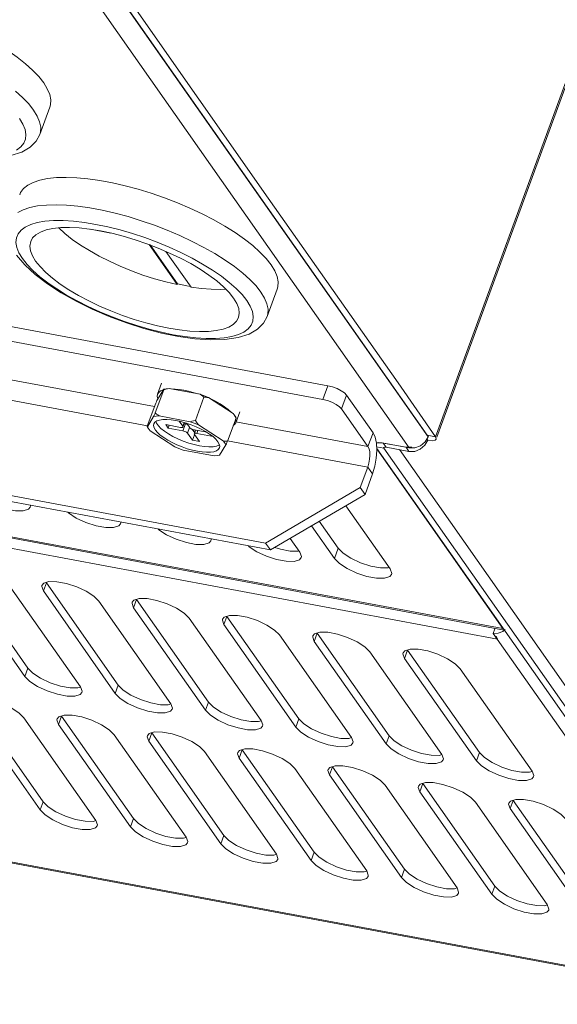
# Model space of a CAD drawing. Header units: millimetres. Extents: x -473 to 23648, y -382 to 1866.
# Tile 364 of 434: x 17459 to 17528, y 923 to 1050. Entities that reach past the tile are written whole.
import ezdxf

# ---------------------------------------------------------------- set-up
doc = ezdxf.new("R2010")
doc.units = ezdxf.units.MM
doc.header["$LTSCALE"] = 80
doc.layers.get('0').update_dxf_attribs({"linetype": 'CONTINUOUS'})

msp = doc.modelspace()

# ---------------------------------------------------------------- linework, layer by layer
at = {"linetype": 'Continuous', "lineweight": 0}
for p, q in [((17675.73, 1442.724), (17512.146, 996.244)), ((17512.309, 996.184), (17675.805, 1442.423)), ((17508.746, 994.803), (17463.723, 1058.941)), ((17511.182, 996.233), (17466.944, 1059.254)), ((17511.072, 996.445), (17466.957, 1059.29)), ((17490.59, 1026.971), (17472.715, 1052.435)), ((17498.277, 1002.797), (17273.758, 1044.724)), ((17497.63, 1001.032), (17273.111, 1042.96)), ((17460.383, 1038.287), (17459.75, 1039.088)), ((17461.168, 1035.164), (17462.461, 1038.693)), ((17507.3, 1003.167), (17490.59, 1026.971)), ((17467.703, 1022.956), (17470.313, 1022.469)), ((17475.243, 1020.982), (17478.866, 1015.821)), ((17475.372, 1020.932), (17478.898, 1015.909)), ((17480.655, 1015.486), (17477.416, 1020.101)), ((17392.503, 1015.695), (17475.943, 1000.113)), ((17478.866, 1015.821), (17478.898, 1015.909)), ((17489.656, 1014.855), (17489.023, 1015.656)), ((17490.44, 1011.732), (17491.734, 1015.261)), ((17520.811, 971.526), (17294.95, 1013.704)), ((17295.229, 1013.503), (17520.976, 971.346)), ((17391.432, 1013.245), (17475.025, 997.635)), ((17298.077, 1011.629), (17520.092, 970.17)), ((17476.864, 1003.133), (17476.347, 1001.721)), ((17512.146, 996.244), (17507.3, 1003.167)), ((17476.053, 999.296), (17477.152, 1002.296)), ((17476.33, 1001.039), (17477.13, 1002.364)), ((17477.839, 1002.45), (17481.823, 1001.706)), ((17497.63, 1001.032), (17498.277, 1002.797)), ((17475.015, 997.578), (17476.114, 1000.578)), ((17481.217, 998.331), (17482.317, 1001.331)), ((17482.885, 1001.289), (17486.068, 999.221)), ((17500.037, 999.818), (17500.683, 1001.583)), ((17504.08, 996.744), (17500.683, 1001.583)), ((17486.921, 999.448), (17486.403, 998.036)), ((17503.433, 994.979), (17500.037, 999.818)), ((17475.036, 997.51), (17475.837, 998.835)), ((17476.546, 998.921), (17480.53, 998.177)), ((17479.125, 998.234), (17479.585, 997.578)), ((17479.764, 998.067), (17479.585, 997.578)), ((17479.924, 997.884), (17479.601, 997.002)), ((17479.813, 998.053), (17479.607, 997.49)), ((17479.763, 997.915), (17479.924, 997.884)), ((17480.479, 997.411), (17480.086, 997.972)), ((17485.344, 995.649), (17486.443, 998.649)), ((17486.397, 998.764), (17486.427, 998.708)), ((17486.426, 998.156), (17503.433, 994.979)), ((17475.031, 997.518), (17475.027, 997.526)), ((17475.036, 997.51), (17475.031, 997.518)), ((17475.036, 997.51), (17475.061, 997.464)), ((17478.572, 994.938), (17475.389, 997.007)), ((17479.292, 997.442), (17477.413, 997.793)), ((17477.413, 997.793), (17477.722, 997.353)), ((17477.722, 997.353), (17477.853, 997.711)), ((17477.722, 997.353), (17479.601, 997.002)), ((17480.469, 997.426), (17480.202, 996.699)), ((17480.202, 996.699), (17480.851, 995.775)), ((17480.795, 997.198), (17481.118, 996.738)), ((17481.242, 997.078), (17481.075, 996.62)), ((17482.669, 996.811), (17481.081, 997.108)), ((17481.521, 997.026), (17481.39, 996.668)), ((17481.39, 996.668), (17483.268, 996.317)), ((17481.592, 997.76), (17484.775, 995.691)), ((17504.08, 996.744), (17503.433, 994.979)), ((17504.08, 996.744), (17504.356, 996.169)), ((17480.851, 995.775), (17481.117, 996.502)), ((17480.851, 995.775), (17481.745, 995.608)), ((17481.745, 995.608), (17481.097, 996.532)), ((17483.268, 996.317), (17483.137, 996.503)), ((17485.354, 995.706), (17503.405, 992.335)), ((17504.356, 996.169), (17504.524, 995.392)), ((17504.51, 995.459), (17504.748, 995.503)), ((17504.525, 995.388), (17504.702, 995.471)), ((17504.702, 995.471), (17505.392, 995.429)), ((17504.748, 995.503), (17505.258, 995.454)), ((17505.258, 995.454), (17508.746, 994.803)), ((17505.392, 995.429), (17505.763, 994.901)), ((17505.392, 995.429), (17508.344, 994.878)), ((17510.798, 995.583), (17510.201, 995.083)), ((17511.15, 995.78), (17510.766, 995.131)), ((17511.182, 996.233), (17510.798, 995.583)), ((17511.15, 995.78), (17511.022, 995.963)), ((17512.146, 996.244), (17511.072, 996.445)), ((17511.692, 995.729), (17511.15, 995.78)), ((17511.211, 996.314), (17511.182, 996.233)), ((17483.618, 993.778), (17479.634, 994.522)), ((17485.128, 995.188), (17484.327, 993.864)), ((17504.549, 994.937), (17505.47, 994.765)), ((17554.669, 923.348), (17504.56, 994.731)), ((17504.564, 994.671), (17520.811, 971.526)), ((17505.47, 994.765), (17505.448, 994.854)), ((17505.496, 994.836), (17505.47, 994.765)), ((17555.742, 923.148), (17505.47, 994.765)), ((17505.56, 994.913), (17505.763, 994.901)), ((17505.763, 994.901), (17508.714, 994.35)), ((17528.907, 964.082), (17507.486, 994.579)), ((17508.344, 994.878), (17509.078, 994.884)), ((17508.714, 994.35), (17508.344, 994.878)), ((17509.448, 994.356), (17508.714, 994.35)), ((17510.169, 994.63), (17509.448, 994.356)), ((17510.766, 995.131), (17510.169, 994.63)), ((17502.435, 989.688), (17503.405, 992.335)), ((17504.022, 991.455), (17503.405, 992.335)), ((17448.215, 990.385), (17490.257, 982.534)), ((17503.052, 988.808), (17504.022, 991.455)), ((17448.833, 989.506), (17490.874, 981.655)), ((17490.257, 982.534), (17502.435, 989.688)), ((17503.052, 988.808), (17502.435, 989.688)), ((17503.052, 988.808), (17490.874, 981.655)), ((17500.57, 987.35), (17506.286, 979.208)), ((17499.615, 981.868), (17497.169, 985.352)), ((17499.13, 980.544), (17496.168, 984.764)), ((17493.416, 983.148), (17494.657, 981.379)), ((17490.874, 981.655), (17490.257, 982.534)), ((17499.615, 981.868), (17499.13, 980.544)), ((17499.615, 981.868), (17500.253, 981.226)), ((17459.656, 966.418), (17450.392, 979.615)), ((17459.268, 965.359), (17450.004, 978.557)), ((17457.16, 977.22), (17466.424, 964.023)), ((17461.456, 977.092), (17461.426, 976.947)), ((17461.426, 976.947), (17461.633, 976.385)), ((17461.676, 977.36), (17461.456, 977.092)), ((17462.021, 977.444), (17461.633, 976.385)), ((17470.897, 963.188), (17461.633, 976.385)), ((17471.285, 964.247), (17462.021, 977.444)), ((17468.789, 975.049), (17478.053, 961.851)), ((17473.304, 975.188), (17473.084, 974.92)), ((17473.649, 975.272), (17473.261, 974.214)), ((17482.913, 962.075), (17473.649, 975.272)), ((17473.084, 974.92), (17473.055, 974.775)), ((17473.055, 974.775), (17473.261, 974.214)), ((17482.525, 961.016), (17473.261, 974.214)), ((17480.417, 972.877), (17489.681, 959.68)), ((17484.713, 972.749), (17484.683, 972.604)), ((17484.683, 972.604), (17484.89, 972.042)), ((17484.933, 973.017), (17484.713, 972.749)), ((17485.278, 973.101), (17484.89, 972.042)), ((17494.542, 959.904), (17485.278, 973.101)), ((17494.154, 958.845), (17484.89, 972.042)), ((17519.567, 970.918), (17519.775, 971.487)), ((17520.811, 971.526), (17521.09, 971.325)), ((17492.046, 970.706), (17501.31, 957.508)), ((17496.341, 970.577), (17496.312, 970.432)), ((17496.312, 970.432), (17496.518, 969.87)), ((17496.561, 970.845), (17496.341, 970.577)), ((17496.906, 970.929), (17496.518, 969.87)), ((17506.17, 957.732), (17496.906, 970.929)), ((17520.19, 970.923), (17519.567, 970.918)), ((17552.701, 923.716), (17519.567, 970.918)), ((17519.933, 970.57), (17520.092, 970.17)), ((17505.782, 956.673), (17496.518, 969.87)), ((17508.535, 968.758), (17508.147, 967.699)), ((17517.799, 955.561), (17508.535, 968.758)), ((17503.674, 968.534), (17512.938, 955.337)), ((17507.97, 968.406), (17507.94, 968.26)), ((17507.94, 968.26), (17508.147, 967.699)), ((17508.19, 968.674), (17507.97, 968.406)), ((17517.411, 954.502), (17508.147, 967.699)), ((17459.656, 966.418), (17459.268, 965.359)), ((17459.656, 966.418), (17460.294, 965.776)), ((17515.303, 966.363), (17524.567, 953.165)), ((17554.222, 923.432), (17329.166, 965.459)), ((17329.403, 965.288), (17554.199, 923.309)), ((17471.285, 964.247), (17470.897, 963.188)), ((17471.285, 964.247), (17471.923, 963.605)), ((17461.615, 949.234), (17452.351, 962.431)), ((17461.227, 948.175), (17451.963, 961.372)), ((17482.913, 962.075), (17482.525, 961.016)), ((17482.913, 962.075), (17483.551, 961.433)), ((17459.119, 960.036), (17468.383, 946.839)), ((17463.414, 959.907), (17463.385, 959.762)), ((17463.635, 960.175), (17463.414, 959.907)), ((17463.979, 960.259), (17463.591, 959.201)), ((17473.243, 947.062), (17463.979, 960.259)), ((17494.542, 959.904), (17494.154, 958.845)), ((17494.542, 959.904), (17495.18, 959.261)), ((17463.385, 959.762), (17463.591, 959.201)), ((17472.855, 946.003), (17463.591, 959.201)), ((17470.747, 957.864), (17480.011, 944.667)), ((17475.043, 957.736), (17475.013, 957.591)), ((17475.013, 957.591), (17475.22, 957.029)), ((17475.263, 958.004), (17475.043, 957.736)), ((17475.608, 958.088), (17475.22, 957.029)), ((17484.872, 944.891), (17475.608, 958.088)), ((17506.17, 957.732), (17505.782, 956.673)), ((17506.17, 957.732), (17506.808, 957.09)), ((17484.484, 943.832), (17475.22, 957.029)), ((17482.376, 955.693), (17491.64, 942.496)), ((17486.671, 955.564), (17486.642, 955.419)), ((17486.642, 955.419), (17486.848, 954.858)), ((17486.892, 955.832), (17486.671, 955.564)), ((17487.236, 955.916), (17486.848, 954.858)), ((17496.112, 941.66), (17486.848, 954.858)), ((17496.5, 942.719), (17487.236, 955.916)), ((17517.799, 955.561), (17517.411, 954.502)), ((17517.799, 955.561), (17518.437, 954.918)), ((17494.004, 953.521), (17503.268, 940.324)), ((17498.52, 953.661), (17498.3, 953.393)), ((17498.865, 953.745), (17498.477, 952.686)), ((17508.129, 940.548), (17498.865, 953.745)), ((17498.3, 953.393), (17498.27, 953.248)), ((17498.27, 953.248), (17498.477, 952.686)), ((17507.741, 939.489), (17498.477, 952.686)), ((17505.633, 951.35), (17514.897, 938.153)), ((17509.928, 951.221), (17509.899, 951.076)), ((17509.899, 951.076), (17510.105, 950.515)), ((17510.149, 951.489), (17509.928, 951.221)), ((17510.493, 951.573), (17510.105, 950.515)), ((17519.757, 938.376), (17510.493, 951.573)), ((17519.369, 937.317), (17510.105, 950.515)), ((17461.615, 949.234), (17461.227, 948.175)), ((17461.615, 949.234), (17462.253, 948.592)), ((17517.261, 949.178), (17526.525, 935.981)), ((17521.557, 949.05), (17521.527, 948.905)), ((17521.527, 948.905), (17521.734, 948.343)), ((17521.777, 949.318), (17521.557, 949.05)), ((17522.122, 949.402), (17521.734, 948.343)), ((17531.386, 936.205), (17522.122, 949.402)), ((17530.998, 935.146), (17521.734, 948.343)), ((17473.243, 947.062), (17472.855, 946.003)), ((17473.243, 947.062), (17473.882, 946.42)), ((17484.872, 944.891), (17484.484, 943.832)), ((17484.872, 944.891), (17485.51, 944.249)), ((17496.5, 942.719), (17496.112, 941.66)), ((17496.5, 942.719), (17497.139, 942.077)), ((17508.129, 940.548), (17507.741, 939.489)), ((17508.129, 940.548), (17508.767, 939.906)), ((17519.757, 938.376), (17519.369, 937.317)), ((17519.757, 938.376), (17520.396, 937.734))]:
    msp.add_line(p, q, dxfattribs=at)
for points in [[(17461.676, 1041.817), (17461.044, 1042.617), (17460.256, 1043.44), (17459.32, 1044.276), (17458.247, 1045.118), (17457.047, 1045.955), (17455.733, 1046.781), (17454.317, 1047.585), (17452.815, 1048.361), (17451.242, 1049.1), (17449.614, 1049.795), (17447.948, 1050.437)], [(17461.168, 1035.164), (17460.701, 1034.299), (17459.947, 1033.533), (17458.866, 1032.898), (17457.435, 1032.435), (17455.743, 1032.187), (17453.882, 1032.142), (17451.881, 1032.276), (17449.766, 1032.574), (17447.566, 1033.023), (17445.317, 1033.613), (17443.055, 1034.331), (17440.818, 1035.164), (17438.646, 1036.098), (17436.575, 1037.118), (17434.642, 1038.209), (17432.88, 1039.357), (17431.317, 1040.553), (17429.983, 1041.793), (17428.921, 1043.071)], [(17461.676, 1041.817), (17462.146, 1041.046), (17462.45, 1040.314), (17462.584, 1039.628), (17462.546, 1038.994), (17462.461, 1038.693)], [(17459.75, 1039.088), (17458.963, 1039.911), (17458.027, 1040.747)], [(17458.556, 1037.214), (17458.998, 1036.486), (17459.277, 1035.796), (17459.39, 1035.151), (17459.336, 1034.558), (17459.114, 1034.023), (17458.729, 1033.554), (17458.183, 1033.153)], [(17460.383, 1038.287), (17460.853, 1037.517), (17461.157, 1036.785), (17461.29, 1036.098), (17461.253, 1035.464), (17461.168, 1035.164)], [(17490.949, 1018.385), (17490.316, 1019.186), (17489.528, 1020.008), (17488.593, 1020.844), (17487.52, 1021.686), (17486.32, 1022.523), (17485.005, 1023.349), (17483.59, 1024.154), (17482.088, 1024.929), (17480.515, 1025.668), (17478.887, 1026.363), (17477.22, 1027.006), (17475.533, 1027.59), (17473.842, 1028.111), (17472.164, 1028.562), (17470.517, 1028.938), (17468.918, 1029.237), (17467.383, 1029.454), (17465.927, 1029.589), (17464.567, 1029.638), (17463.315, 1029.602), (17462.184, 1029.482), (17461.187, 1029.278), (17460.333, 1028.992), (17459.631, 1028.628), (17459.089, 1028.189), (17458.712, 1027.679), (17458.588, 1027.405)], [(17489.023, 1015.656), (17488.235, 1016.479), (17487.3, 1017.315), (17486.227, 1018.156), (17485.027, 1018.994), (17483.712, 1019.819), (17482.297, 1020.624), (17480.795, 1021.4), (17479.222, 1022.139), (17477.594, 1022.833), (17475.927, 1023.476), (17474.24, 1024.061), (17472.549, 1024.581), (17470.871, 1025.032), (17469.224, 1025.409), (17467.625, 1025.707), (17466.09, 1025.925), (17464.634, 1026.059), (17463.273, 1026.109), (17462.022, 1026.073), (17460.891, 1025.952), (17459.894, 1025.748), (17459.04, 1025.463), (17458.338, 1025.098)], [(17477.839, 1020.642), (17476.287, 1021.284), (17474.703, 1021.873), (17473.104, 1022.403), (17471.508, 1022.869), (17469.933, 1023.264), (17468.396, 1023.585), (17466.913, 1023.828), (17465.501, 1023.99), (17464.176, 1024.071), (17462.951, 1024.068), (17461.841, 1023.982), (17460.857, 1023.813), (17460.01, 1023.565), (17459.31, 1023.239), (17458.764, 1022.839), (17458.378, 1022.369), (17458.157, 1021.834), (17458.103, 1021.241), (17458.215, 1020.596), (17458.494, 1019.906), (17458.937, 1019.178)], [(17486.129, 1014.1), (17485.557, 1014.817), (17484.831, 1015.554), (17483.961, 1016.304), (17482.958, 1017.055), (17481.834, 1017.8), (17480.605, 1018.528), (17479.284, 1019.23), (17477.89, 1019.897), (17476.438, 1020.522), (17474.949, 1021.095), (17473.439, 1021.611), (17471.929, 1022.062), (17470.437, 1022.443), (17468.982, 1022.749), (17467.583, 1022.976), (17466.256, 1023.121), (17465.019, 1023.183), (17463.888, 1023.161), (17462.875, 1023.054), (17461.995, 1022.865), (17461.258, 1022.596), (17460.673, 1022.25), (17460.249, 1021.831), (17460.003, 1021.382)], [(17478.866, 1015.821), (17477.415, 1016.166), (17475.939, 1016.582), (17474.456, 1017.061), (17472.984, 1017.6), (17471.541, 1018.19), (17470.145, 1018.825), (17468.811, 1019.498), (17467.557, 1020.2), (17466.398, 1020.922), (17465.347, 1021.656), (17464.417, 1022.394), (17463.619, 1023.125), (17463.613, 1023.132)], [(17460.003, 1021.382), (17459.898, 1020.797), (17459.977, 1020.196), (17460.224, 1019.547), (17460.636, 1018.86)], [(17490.44, 1011.732), (17489.973, 1010.867), (17489.219, 1010.102), (17488.139, 1009.466), (17486.708, 1009.004), (17485.015, 1008.756), (17483.155, 1008.711), (17481.154, 1008.844), (17479.039, 1009.142), (17476.839, 1009.591), (17474.59, 1010.181), (17472.327, 1010.899), (17470.091, 1011.732), (17467.919, 1012.666), (17465.848, 1013.686), (17463.915, 1014.777), (17462.152, 1015.925), (17460.59, 1017.121), (17459.256, 1018.361), (17458.194, 1019.64)], [(17487.829, 1013.782), (17487.229, 1014.54), (17486.476, 1015.318), (17485.581, 1016.11), (17484.552, 1016.905), (17483.4, 1017.696), (17482.139, 1018.474), (17480.781, 1019.229), (17479.343, 1019.955), (17477.839, 1020.642)], [(17487.829, 1013.782), (17488.271, 1013.055), (17488.55, 1012.364), (17488.663, 1011.719), (17488.608, 1011.126), (17488.387, 1010.592), (17488.001, 1010.122), (17487.455, 1009.722), (17486.755, 1009.395), (17485.909, 1009.147), (17484.925, 1008.979), (17483.815, 1008.893), (17482.59, 1008.89), (17481.264, 1008.97), (17479.853, 1009.133), (17478.37, 1009.376), (17476.833, 1009.697), (17475.257, 1010.092), (17473.662, 1010.557), (17472.063, 1011.087), (17470.479, 1011.676), (17468.926, 1012.318), (17467.423, 1013.006), (17465.984, 1013.731), (17464.627, 1014.487), (17463.366, 1015.264), (17462.214, 1016.055), (17461.185, 1016.85), (17460.289, 1017.642), (17459.537, 1018.42), (17458.937, 1019.178)], [(17486.763, 1011.578), (17486.517, 1011.13), (17486.092, 1010.711), (17485.508, 1010.364), (17484.771, 1010.095), (17483.89, 1009.906), (17482.878, 1009.799), (17481.746, 1009.777), (17480.509, 1009.839), (17479.183, 1009.984), (17477.783, 1010.211), (17476.328, 1010.517), (17474.836, 1010.898), (17473.326, 1011.349), (17471.817, 1011.865), (17470.327, 1012.439), (17468.876, 1013.063), (17467.481, 1013.731), (17466.161, 1014.433), (17464.931, 1015.16), (17463.808, 1015.905), (17462.805, 1016.656), (17461.935, 1017.406), (17461.209, 1018.144), (17460.636, 1018.86)], [(17490.949, 1018.385), (17491.419, 1017.615), (17491.723, 1016.882), (17491.856, 1016.196), (17491.819, 1015.562), (17491.733, 1015.261)], [(17478.898, 1015.909), (17479.504, 1015.784), (17480.101, 1015.672), (17480.581, 1015.592)], [(17485.126, 1015.254), (17484.391, 1015.206), (17483.236, 1015.219), (17481.985, 1015.313), (17480.655, 1015.486)], [(17489.656, 1014.855), (17490.126, 1014.085), (17490.43, 1013.353), (17490.563, 1012.666), (17490.525, 1012.032), (17490.44, 1011.732)], [(17486.129, 1014.1), (17486.542, 1013.413), (17486.789, 1012.765), (17486.867, 1012.163), (17486.763, 1011.578)], [(17476.347, 1001.721), (17476.31, 1001.437), (17476.385, 1001.131)], [(17477.075, 1002.272), (17476.73, 1002.131), (17476.484, 1001.942), (17476.347, 1001.721)], [(17477.839, 1002.45), (17477.463, 1002.421), (17477.13, 1002.364)], [(17477.152, 1002.296), (17477.147, 1002.325), (17477.14, 1002.348), (17477.13, 1002.364)], [(17477.839, 1002.45), (17477.617, 1002.406), (17477.389, 1002.354), (17477.152, 1002.296)], [(17479.722, 1002.234), (17479.15, 1002.326), (17478.613, 1002.381), (17478.116, 1002.398)], [(17481.546, 1001.758), (17480.929, 1001.948), (17480.318, 1002.108), (17479.722, 1002.234)], [(17482.885, 1001.289), (17482.36, 1001.507), (17481.823, 1001.706)], [(17482.317, 1001.331), (17482.15, 1001.465), (17481.986, 1001.59), (17481.823, 1001.706)], [(17498.277, 1002.797), (17498.86, 1002.651), (17499.446, 1002.433), (17499.979, 1002.164), (17500.405, 1001.871), (17500.683, 1001.583)], [(17476.33, 1001.039), (17476.261, 1000.895), (17476.19, 1000.741), (17476.114, 1000.578)], [(17482.885, 1001.289), (17482.702, 1001.309), (17482.513, 1001.323), (17482.317, 1001.331)], [(17484.968, 1000.099), (17484.408, 1000.463), (17483.783, 1000.814), (17483.106, 1001.146)], [(17500.037, 999.818), (17499.758, 1000.107), (17499.332, 1000.399), (17498.8, 1000.668), (17498.213, 1000.886), (17497.63, 1001.032)], [(17476.053, 999.296), (17475.977, 999.132), (17475.905, 998.979), (17475.837, 998.835)], [(17476.546, 998.921), (17476.383, 999.037), (17476.219, 999.162), (17476.053, 999.296)], [(17485.847, 999.364), (17485.451, 999.73), (17484.968, 1000.099)], [(17486.068, 999.221), (17486.209, 999.049), (17486.327, 998.881), (17486.397, 998.764)], [(17486.443, 998.649), (17486.317, 998.85), (17486.192, 999.041), (17486.068, 999.221)], [(17475.857, 997.897), (17475.825, 997.676), (17475.889, 997.401), (17476.057, 997.101), (17476.324, 996.782), (17476.683, 996.452), (17477.127, 996.12), (17477.642, 995.794), (17478.218, 995.481), (17478.84, 995.189), (17479.493, 994.927), (17480.16, 994.699), (17480.825, 994.511), (17481.472, 994.37)], [(17476.546, 998.921), (17476.17, 998.891), (17475.837, 998.835)], [(17478.693, 998.329), (17478.08, 998.422), (17477.517, 998.464), (17477.017, 998.454), (17476.592, 998.392), (17476.253, 998.28), (17476.009, 998.121), (17475.857, 997.897)], [(17476.126, 998.197), (17476.215, 997.968), (17476.444, 997.641), (17476.78, 997.298), (17477.213, 996.948), (17477.731, 996.602), (17478.32, 996.267), (17478.965, 995.955), (17479.647, 995.672), (17480.348, 995.427), (17481.049, 995.226), (17481.73, 995.075)], [(17483.481, 996.246), (17483.038, 996.578), (17482.522, 996.905), (17481.946, 997.217), (17481.324, 997.509), (17480.671, 997.772), (17480.004, 998), (17479.339, 998.187), (17478.693, 998.329)], [(17479.924, 997.884), (17480.045, 997.855), (17480.168, 997.813), (17480.21, 997.794)], [(17481.217, 998.331), (17480.981, 998.272), (17480.752, 998.221), (17480.53, 998.177)], [(17481.592, 997.76), (17481.067, 997.977), (17480.53, 998.177)], [(17481.592, 997.76), (17481.468, 997.94), (17481.343, 998.13), (17481.217, 998.331)], [(17486.086, 997.676), (17486.267, 997.815), (17486.403, 998.036)], [(17486.403, 998.036), (17486.441, 998.32), (17486.393, 998.514)], [(17486.427, 998.709), (17486.43, 998.702), (17486.438, 998.679), (17486.443, 998.649)], [(17475.027, 997.526), (17475.02, 997.549), (17475.015, 997.578)], [(17475.061, 997.464), (17475.13, 997.347), (17475.248, 997.179), (17475.389, 997.007)], [(17479.292, 997.442), (17479.402, 997.428), (17479.495, 997.43), (17479.563, 997.447), (17479.602, 997.48), (17479.607, 997.49)], [(17479.607, 997.49), (17479.609, 997.524), (17479.585, 997.578)], [(17480.202, 996.699), (17480.147, 996.758), (17480.065, 996.82), (17479.962, 996.879), (17479.845, 996.931), (17479.722, 996.973), (17479.601, 997.002)], [(17480.479, 997.411), (17480.534, 997.352), (17480.616, 997.29), (17480.719, 997.231), (17480.837, 997.179), (17480.96, 997.137), (17481.081, 997.108)], [(17481.075, 996.62), (17481.072, 996.586), (17481.097, 996.532)], [(17481.39, 996.668), (17481.279, 996.682), (17481.187, 996.68), (17481.119, 996.663), (17481.08, 996.63), (17481.075, 996.62)], [(17484.307, 994.801), (17484.34, 995.022), (17484.275, 995.297), (17484.107, 995.597), (17483.84, 995.916), (17483.481, 996.246)], [(17485.344, 995.649), (17485.147, 995.658), (17484.958, 995.672), (17484.775, 995.691)], [(17485.128, 995.188), (17485.034, 995.351), (17484.916, 995.519), (17484.775, 995.691)], [(17485.128, 995.188), (17485.196, 995.333), (17485.268, 995.486), (17485.344, 995.649)], [(17504.524, 995.392), (17504.575, 994.466), (17504.503, 993.456), (17504.315, 992.429), (17504.022, 991.455)], [(17511.072, 996.445), (17511.097, 996.367), (17511.094, 996.356)], [(17512.221, 995.944), (17512.071, 995.799), (17511.692, 995.729)], [(17512.146, 996.244), (17512.231, 995.98), (17512.221, 995.944)], [(17478.572, 994.938), (17479.098, 994.721), (17479.634, 994.522)], [(17481.472, 994.37), (17482.084, 994.276), (17482.648, 994.234), (17483.148, 994.244), (17483.572, 994.306), (17483.911, 994.418), (17484.155, 994.577), (17484.307, 994.801)], [(17481.73, 995.075), (17482.374, 994.979), (17482.962, 994.939), (17483.479, 994.956), (17483.91, 995.031), (17484.243, 995.161), (17484.297, 995.204)], [(17503.433, 994.979), (17503.571, 994.692), (17503.656, 994.303), (17503.681, 993.84), (17503.645, 993.335), (17503.551, 992.822), (17503.405, 992.335)], [(17505.448, 994.854), (17505.452, 994.863), (17505.56, 994.913)], [(17510.201, 995.083), (17509.48, 994.809), (17508.746, 994.803)], [(17483.618, 993.778), (17483.994, 993.807), (17484.327, 993.864)], [(17453.142, 988.701), (17453.254, 988.588), (17454.247, 987.943), (17455.475, 987.372), (17456.789, 986.945), (17458.032, 986.713), (17459.053, 986.704), (17459.729, 986.919), (17459.949, 987.187)], [(17459.949, 987.187), (17459.979, 987.332), (17459.942, 987.431)], [(17464.771, 986.529), (17464.883, 986.417), (17465.875, 985.771), (17467.103, 985.201), (17468.417, 984.774), (17469.66, 984.542), (17470.681, 984.533), (17471.357, 984.748), (17471.578, 985.016)], [(17471.578, 985.016), (17471.607, 985.161), (17471.571, 985.259)], [(17476.399, 984.358), (17476.511, 984.245), (17477.504, 983.6), (17478.732, 983.029), (17480.046, 982.602), (17481.289, 982.37), (17482.31, 982.361), (17482.986, 982.576), (17483.206, 982.844)], [(17483.206, 982.844), (17483.236, 982.989), (17483.199, 983.088)], [(17488.028, 982.186), (17488.14, 982.074), (17489.132, 981.428), (17490.36, 980.858)], [(17491.441, 981.988), (17492.159, 981.754), (17493.402, 981.522)], [(17493.402, 981.522), (17494.423, 981.513), (17494.538, 981.55)], [(17490.36, 980.858), (17491.674, 980.431), (17492.917, 980.199), (17493.938, 980.19), (17494.614, 980.405), (17494.834, 980.673)], [(17494.834, 980.673), (17494.864, 980.818), (17494.657, 981.379)], [(17499.13, 980.544), (17499.768, 979.902), (17500.761, 979.257), (17501.989, 978.686), (17503.303, 978.259), (17504.546, 978.027), (17505.566, 978.018), (17506.243, 978.233), (17506.463, 978.501)], [(17500.253, 981.226), (17501.246, 980.58), (17502.473, 980.01), (17503.788, 979.583), (17505.03, 979.351)], [(17505.03, 979.351), (17506.051, 979.342), (17506.166, 979.378)], [(17506.463, 978.501), (17506.492, 978.646), (17506.286, 979.208)], [(17468.789, 975.049), (17468.151, 975.691), (17467.158, 976.336), (17465.93, 976.907), (17464.616, 977.334), (17463.373, 977.566), (17462.352, 977.575), (17461.676, 977.36)], [(17480.417, 972.877), (17479.779, 973.519), (17478.786, 974.165), (17477.559, 974.735), (17476.244, 975.162), (17475.002, 975.394), (17473.981, 975.403), (17473.304, 975.188)], [(17492.046, 970.706), (17491.408, 971.348), (17490.415, 971.993), (17489.187, 972.564), (17487.873, 972.991), (17486.63, 973.223), (17485.609, 973.232), (17484.933, 973.017)], [(17520.996, 971.318), (17520.803, 971.156), (17520.19, 970.923)], [(17503.674, 968.534), (17503.036, 969.176), (17502.043, 969.822), (17500.816, 970.392), (17499.501, 970.819), (17498.259, 971.051), (17497.238, 971.06), (17496.561, 970.845)], [(17515.303, 966.363), (17514.664, 967.005), (17513.672, 967.65), (17512.444, 968.221), (17511.13, 968.648), (17509.887, 968.88), (17508.866, 968.889), (17508.19, 968.674)], [(17459.268, 965.359), (17459.907, 964.717), (17460.899, 964.072), (17462.127, 963.501), (17463.441, 963.074), (17464.684, 962.842), (17465.705, 962.833)], [(17460.294, 965.776), (17461.287, 965.131), (17462.515, 964.56), (17463.829, 964.133), (17465.072, 963.901)], [(17465.072, 963.901), (17466.093, 963.892), (17466.433, 964)], [(17466.601, 963.316), (17466.631, 963.461), (17466.424, 964.023)], [(17459.119, 960.036), (17458.481, 960.678), (17457.488, 961.323), (17456.26, 961.894), (17454.946, 962.321), (17453.703, 962.553), (17452.682, 962.562), (17452.006, 962.347)], [(17465.705, 962.833), (17466.381, 963.048), (17466.601, 963.316)], [(17470.897, 963.188), (17471.535, 962.546), (17472.528, 961.9), (17473.755, 961.33), (17475.07, 960.903), (17476.313, 960.671), (17477.333, 960.662)], [(17471.923, 963.605), (17472.916, 962.959), (17474.143, 962.389), (17475.458, 961.962), (17476.7, 961.73)], [(17476.7, 961.73), (17477.721, 961.721), (17478.061, 961.829)], [(17477.333, 960.662), (17478.01, 960.877), (17478.23, 961.145)], [(17478.23, 961.145), (17478.259, 961.29), (17478.053, 961.851)], [(17483.551, 961.433), (17484.544, 960.788), (17485.772, 960.217), (17487.086, 959.79), (17488.329, 959.558)], [(17470.747, 957.864), (17470.109, 958.506), (17469.116, 959.152), (17467.889, 959.722), (17466.574, 960.149), (17465.332, 960.381), (17464.311, 960.39), (17463.635, 960.175)], [(17482.525, 961.016), (17483.164, 960.374), (17484.156, 959.729), (17485.384, 959.158), (17486.698, 958.731), (17487.941, 958.499), (17488.962, 958.49)], [(17488.329, 959.558), (17489.35, 959.549), (17489.69, 959.657)], [(17488.962, 958.49), (17489.638, 958.705), (17489.858, 958.973)], [(17489.858, 958.973), (17489.888, 959.118), (17489.681, 959.68)], [(17494.154, 958.845), (17494.792, 958.203), (17495.785, 957.557), (17497.012, 956.987), (17498.327, 956.56), (17499.569, 956.328), (17500.59, 956.319)], [(17495.18, 959.261), (17496.173, 958.616), (17497.4, 958.046), (17498.715, 957.619), (17499.957, 957.387)], [(17482.376, 955.693), (17481.738, 956.335), (17480.745, 956.98), (17479.517, 957.551), (17478.203, 957.978), (17476.96, 958.21), (17475.939, 958.219), (17475.263, 958.004)], [(17499.957, 957.387), (17500.978, 957.377), (17501.318, 957.486)], [(17501.487, 956.802), (17501.516, 956.947), (17501.31, 957.508)], [(17494.004, 953.521), (17493.366, 954.163), (17492.373, 954.809), (17491.146, 955.379), (17489.831, 955.806), (17488.589, 956.038), (17487.568, 956.047), (17486.892, 955.832)], [(17500.59, 956.319), (17501.267, 956.534), (17501.487, 956.802)], [(17505.782, 956.673), (17506.42, 956.031), (17507.413, 955.386), (17508.641, 954.815), (17509.955, 954.388), (17511.198, 954.156), (17512.219, 954.147)], [(17506.808, 957.09), (17507.801, 956.445), (17509.029, 955.874), (17510.343, 955.447), (17511.586, 955.215)], [(17511.586, 955.215), (17512.607, 955.206), (17512.947, 955.314)], [(17513.115, 954.63), (17513.145, 954.775), (17512.938, 955.337)], [(17518.437, 954.918), (17519.43, 954.273), (17520.657, 953.703), (17521.972, 953.276), (17523.214, 953.043)], [(17505.633, 951.35), (17504.995, 951.992), (17504.002, 952.637), (17502.774, 953.208), (17501.46, 953.635), (17500.217, 953.867), (17499.196, 953.876), (17498.52, 953.661)], [(17512.219, 954.147), (17512.895, 954.362), (17513.115, 954.63)], [(17517.411, 954.502), (17518.049, 953.86), (17519.042, 953.214), (17520.269, 952.644), (17521.584, 952.217), (17522.826, 951.985), (17523.847, 951.976)], [(17523.214, 953.043), (17524.235, 953.034), (17524.575, 953.142)], [(17523.847, 951.976), (17524.524, 952.191), (17524.744, 952.459)], [(17524.744, 952.459), (17524.773, 952.604), (17524.567, 953.165)], [(17517.261, 949.178), (17516.623, 949.82), (17515.63, 950.466), (17514.403, 951.036), (17513.088, 951.463), (17511.846, 951.695), (17510.825, 951.704), (17510.149, 951.489)], [(17462.253, 948.592), (17463.246, 947.946), (17464.474, 947.376), (17465.788, 946.949), (17467.031, 946.717)], [(17528.89, 947.007), (17528.252, 947.649), (17527.259, 948.294), (17526.031, 948.865), (17524.717, 949.292), (17523.474, 949.524), (17522.453, 949.533), (17521.777, 949.318)], [(17461.227, 948.175), (17461.865, 947.533), (17462.858, 946.888), (17464.086, 946.317), (17465.4, 945.89), (17466.643, 945.658), (17467.664, 945.649)], [(17467.031, 946.717), (17468.052, 946.708), (17468.391, 946.816)], [(17467.664, 945.649), (17468.34, 945.864), (17468.56, 946.132)], [(17468.56, 946.132), (17468.59, 946.277), (17468.383, 946.839)], [(17472.855, 946.003), (17473.494, 945.361), (17474.487, 944.716), (17475.714, 944.145), (17477.029, 943.718), (17478.271, 943.486), (17479.292, 943.477)], [(17473.882, 946.42), (17474.874, 945.775), (17476.102, 945.204), (17477.417, 944.777), (17478.659, 944.545)], [(17478.659, 944.545), (17479.68, 944.536), (17480.02, 944.644)], [(17480.189, 943.96), (17480.218, 944.106), (17480.011, 944.667)], [(17479.292, 943.477), (17479.968, 943.692), (17480.189, 943.96)], [(17484.484, 943.832), (17485.122, 943.19), (17486.115, 942.545), (17487.343, 941.974), (17488.657, 941.547), (17489.9, 941.315), (17490.921, 941.306)], [(17485.51, 944.249), (17486.503, 943.603), (17487.731, 943.033), (17489.045, 942.606), (17490.288, 942.374)], [(17490.288, 942.374), (17491.309, 942.365), (17491.648, 942.473)], [(17491.817, 941.789), (17491.847, 941.934), (17491.64, 942.496)], [(17490.921, 941.306), (17491.597, 941.521), (17491.817, 941.789)], [(17496.112, 941.66), (17496.751, 941.018), (17497.743, 940.373), (17498.971, 939.802), (17500.286, 939.375), (17501.528, 939.143), (17502.549, 939.134)], [(17497.139, 942.077), (17498.131, 941.432), (17499.359, 940.861), (17500.673, 940.434), (17501.916, 940.202)], [(17501.916, 940.202), (17502.937, 940.193), (17503.277, 940.301)], [(17502.549, 939.134), (17503.225, 939.349), (17503.446, 939.617)], [(17503.446, 939.617), (17503.475, 939.763), (17503.268, 940.324)], [(17508.767, 939.906), (17509.76, 939.26), (17510.988, 938.69), (17512.302, 938.263), (17513.545, 938.031)], [(17507.741, 939.489), (17508.379, 938.847), (17509.372, 938.201), (17510.6, 937.631), (17511.914, 937.204), (17513.157, 936.972), (17514.178, 936.963)], [(17513.545, 938.031), (17514.566, 938.022), (17514.905, 938.13)], [(17514.178, 936.963), (17514.854, 937.178), (17515.074, 937.446)], [(17515.074, 937.446), (17515.104, 937.591), (17514.897, 938.153)], [(17519.369, 937.317), (17520.008, 936.675), (17521, 936.03), (17522.228, 935.459), (17523.542, 935.032), (17524.785, 934.8), (17525.806, 934.791)], [(17520.396, 937.734), (17521.388, 937.089), (17522.616, 936.518), (17523.93, 936.091), (17525.173, 935.859)], [(17525.173, 935.859), (17526.194, 935.85), (17526.534, 935.958)], [(17526.703, 935.274), (17526.732, 935.419), (17526.525, 935.981)], [(17525.806, 934.791), (17526.482, 935.006), (17526.703, 935.274)]]:
    msp.add_lwpolyline(points, dxfattribs=at)

doc.saveas('drawing.dxf')
